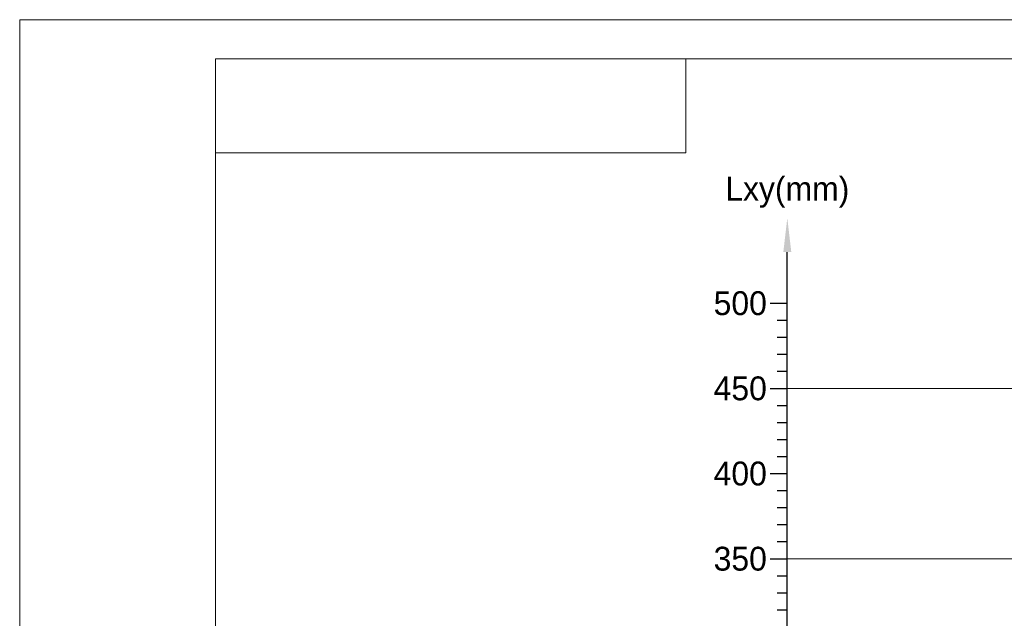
# Model space of a CAD drawing. Header units: millimetres. Extents: x 5437 to 18441, y -4466 to 3128.
# Tile 466 of 497: x 15065 to 15354, y -728 to -553. Entities that reach past the tile are written whole.
import ezdxf
from ezdxf.enums import TextEntityAlignment as Align

# ---------------------------------------------------------------- set-up
doc = ezdxf.new("R2010")
doc.units = ezdxf.units.MM
for name, color, linetype, lineweight in [('1轮廓实线层', 7, 'Continuous', 18), ('2细线层', 4, 'Continuous', 13), ('6文字层', 3, 'Continuous', 13), ('7标注层', 4, 'Continuous', 13), ('图框层', 7, 'Continuous', 18)]:
    doc.layers.add(name, color=color, linetype=linetype, lineweight=lineweight)
doc.styles.add('PC_TEXTSTYLE', font='ISOCP.SHX', dxfattribs={"width": 0.707, "bigfont": 'GBCBIG.SHX'})

# ---------------------------------------------------------------- blocks, each defined once
blk = doc.blocks.new('标尺')
for p, q in [((42316.54, -36080.68), (42316.54, -35812.68)), ((42311.54, -35827.68), (42316.54, -35827.68)), ((42313.54, -35832.68), (42316.54, -35832.68)), ((42313.54, -35837.68), (42316.54, -35837.68)), ((42313.54, -35842.68), (42316.54, -35842.68)), ((42313.54, -35847.68), (42316.54, -35847.68)), ((42311.54, -35852.68), (42316.54, -35852.68)), ((42313.54, -35857.68), (42316.54, -35857.68)), ((42313.54, -35862.68), (42316.54, -35862.68)), ((42313.54, -35867.68), (42316.54, -35867.68)), ((42313.54, -35872.68), (42316.54, -35872.68)), ((42311.54, -35877.68), (42316.54, -35877.68)), ((42313.54, -35882.68), (42316.54, -35882.68)), ((42313.54, -35887.68), (42316.54, -35887.68)), ((42313.54, -35892.68), (42316.54, -35892.68)), ((42313.54, -35897.68), (42316.54, -35897.68)), ((42311.54, -35902.68), (42316.54, -35902.68)), ((42313.54, -35907.68), (42316.54, -35907.68)), ((42313.54, -35912.68), (42316.54, -35912.68)), ((42313.54, -35917.68), (42316.54, -35917.68))]:
    blk.add_line(p, q)
at = {"layer": '7标注层'}
blk.add_solid([(42317.71, -35812.68), (42315.37, -35812.68), (42316.54, -35802.68)], dxfattribs=at)
at = {"layer": '6文字层'}
blk.add_text('Lxy(mm)', height=7, dxfattribs=at).set_placement((42316.54, -35799.68), align=Align.BOTTOM_CENTER)
for s, p in [('500', (42310.54, -35827.68)), ('450', (42310.54, -35852.68)), ('400', (42310.54, -35877.68)), ('350', (42310.54, -35902.68))]:
    blk.add_text(s, height=7, dxfattribs=at).set_placement(p, align=Align.MIDDLE_RIGHT)
blk = doc.blocks.new('ZwmFrameMain_2_A4^_^无分区图框^_^landscape')
at = {"layer": '1轮廓实线层'}
for p in [(0, 0), (267, 200)]:
    blk.add_line(p, (0, 200), dxfattribs=at)
at = {"layer": '2细线层'}
for p in [(-25, -5), (272, 205)]:
    blk.add_line(p, (-25, 205), dxfattribs=at)
blk = doc.blocks.new('ZwmFrameMain_2_图样代号')
at = {"layer": '2细线层', "linetype": 'Continuous'}
for p in [(60, 0), (0, -12)]:
    blk.add_line(p, (60, -12), dxfattribs=at)
at = {"layer": '6文字层', "style": 'PC_TEXTSTYLE', "width": 2.827942}
blk.add_attdef('图样代号', text='', height=7, rotation=180, dxfattribs=at).set_placement((58.24, -2.4), (2.35, -2.4), align=Align.FIT)

msp = doc.modelspace()

# ---------------------------------------------------------------- linework, layer by layer
at = {"layer": '1轮廓实线层', "color": 0, "lineweight": 20}
for p, q in [((15529.86258, -660.78952), (15289.86258, -660.78952)), ((15439.86258, -710.78952), (15289.86258, -710.78952))]:
    msp.add_line(p, q, dxfattribs=at)

# ---------------------------------------------------------------- block references
at = {"color": 0}
msp.add_blockref('标尺', (-27026.67904, 35191.89278), dxfattribs=at)
at = {"layer": '图框层', "color": 0, "xscale": 2.3, "yscale": 2.3, "zscale": 2.3}
for name, p in [('ZwmFrameMain_2_A4^_^无分区图框^_^landscape', (15122.11018, -1024.07635)), ('ZwmFrameMain_2_图样代号', (15122.11018, -564.07635))]:
    msp.add_blockref(name, p, dxfattribs=at)

doc.saveas('drawing.dxf')
